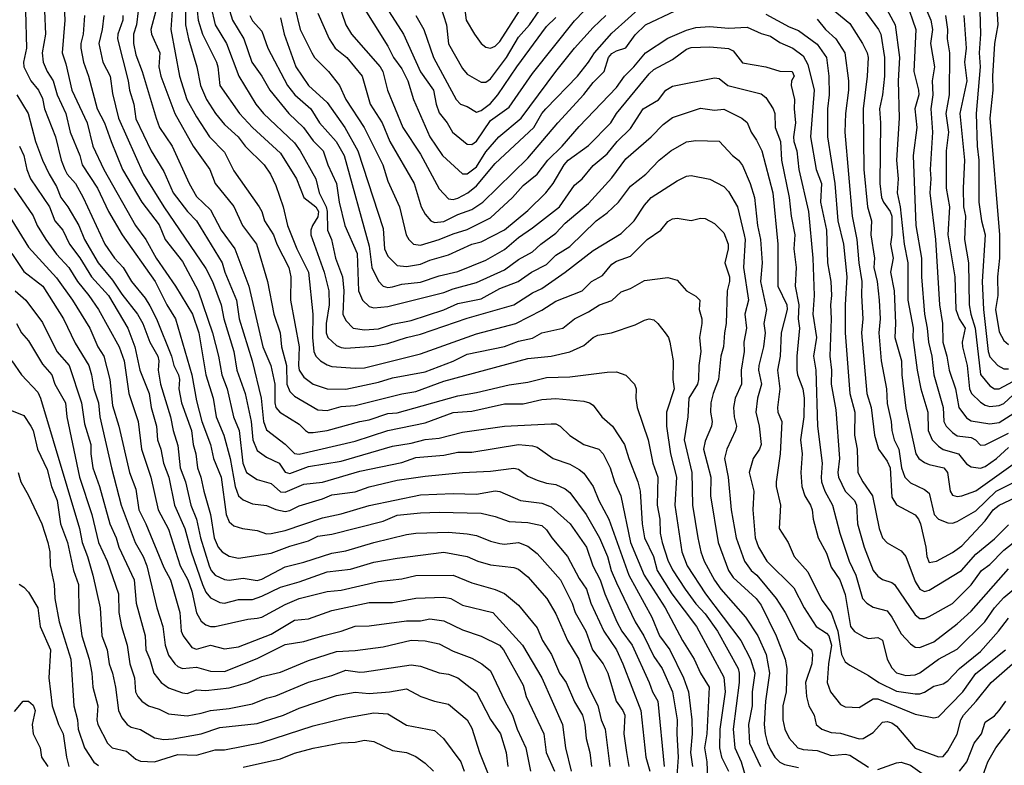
# Model space of a CAD drawing. Header units: metres. Extents: x -46681 to -43747, y -240911 to -237677.
# Tile 994 of 1056: x -44467 to -44361, y -238278 to -238198. Entities that reach past the tile are written whole.
import ezdxf

# ---------------------------------------------------------------- set-up
doc = ezdxf.new("R2010")
doc.units = ezdxf.units.M
doc.layers.add('CONTOUR_INDEX', color=1, linetype='Continuous')
doc.layers.add('CONTOUR_INTER', color=3, linetype='Continuous')

msp = doc.modelspace()

# ---------------------------------------------------------------- linework, layer by layer
at = {"layer": 'CONTOUR_INDEX'}
for points, elevation in [([(-44432.95, -238194.52), (-44431.59, -238198.52), (-44430.98, -238199.52), (-44427.9, -238203.02), (-44427.64, -238203.52), (-44427.12, -238205.52), (-44425.49, -238209.52), (-44423.6, -238212.39), (-44421.6, -238216.11), (-44420.6, -238217.18), (-44420.1, -238217.24), (-44419.6, -238217.11), (-44418.51, -238216.52), (-44417.6, -238215.79), (-44415.6, -238213.39), (-44411.45, -238209.52), (-44410.59, -238208.02), (-44410.18, -238207.52), (-44406.78, -238204.02), (-44405.6, -238202.54), (-44404.96, -238201.52), (-44403.1, -238199.43), (-44399.6, -238196.27)], 90), ([(-44419.02, -238195.52), (-44418.7, -238198.02), (-44417.82, -238199.52), (-44417.1, -238200.52), (-44416.6, -238200.94), (-44416.1, -238201.04), (-44415.6, -238200.82), (-44415.1, -238200.31), (-44412.68, -238196.52)], 85), ([(-44461.76, -238196.52), (-44461.69, -238198.02), (-44461.99, -238201.52), (-44461.6, -238202.71), (-44460.96, -238205.52), (-44459.32, -238209.02), (-44458.69, -238211.52), (-44457.51, -238214.02), (-44454.14, -238220.02), (-44453.03, -238221.52), (-44451.91, -238223.52), (-44449.85, -238226.52), (-44448.04, -238229.52), (-44447.34, -238231.52), (-44446.58, -238236.02), (-44445.8, -238238.52), (-44445.48, -238240.52), (-44444.68, -238242.52), (-44444, -238245.02), (-44443.47, -238248.02), (-44443.1, -238249.02), (-44442.6, -238249.44), (-44441.6, -238249.85), (-44440.1, -238250.03), (-44439.1, -238250.48), (-44438.1, -238250.68), (-44437.6, -238250.59), (-44436.6, -238250.07), (-44434.1, -238249.34), (-44433.1, -238248.89), (-44430.6, -238248.56), (-44429.1, -238248.03), (-44426.1, -238247.32), (-44423.1, -238246.89), (-44419.1, -238246.49), (-44416.1, -238246.37), (-44413.6, -238246.05), (-44413.1, -238246.16), (-44412.1, -238246.88), (-44411.1, -238247.32), (-44410.1, -238247.63), (-44409.1, -238247.78), (-44408.1, -238248.24), (-44407.6, -238248.65), (-44405.86, -238251.02), (-44404.41, -238253.52), (-44403.56, -238255.52), (-44403.16, -238257.02), (-44402.6, -238258.34), (-44400.6, -238262.51), (-44399.68, -238264.02), (-44398.6, -238266.21), (-44397.7, -238267.52), (-44396.6, -238270.02), (-44396.1, -238273.02), (-44396.14, -238274.52), (-44395.98, -238277.02), (-44396.21, -238280.02)], 105), ([(-44444.22, -238196.52), (-44443.74, -238198.02), (-44442.52, -238200.02), (-44441.66, -238202.52), (-44440.58, -238204.02), (-44439.74, -238205.52), (-44437.72, -238208.02), (-44436.13, -238209.52), (-44435.1, -238210.97), (-44434.04, -238212.02), (-44433.52, -238213.52), (-44432.6, -238215.52), (-44432.32, -238217.52), (-44431.72, -238220.02), (-44430.37, -238223.02), (-44430.24, -238227.02), (-44429.8, -238228.02), (-44429.1, -238228.73), (-44428.6, -238228.86), (-44427.1, -238228.73), (-44421.1, -238227.22), (-44420.1, -238226.81), (-44417.6, -238226.13), (-44414.6, -238224.77), (-44413.1, -238223.68), (-44411.6, -238222.86), (-44410.7, -238222.02), (-44409.1, -238220.84), (-44408.1, -238219.79), (-44405.6, -238217.67), (-44403.1, -238214.94), (-44401.6, -238212.89), (-44398.87, -238210.52), (-44397.6, -238209.21), (-44396.6, -238208.47), (-44393.6, -238207.45), (-44392.1, -238207.69), (-44391.1, -238207.58), (-44389.16, -238208.52), (-44388.6, -238209.01), (-44388.18, -238210.02), (-44387.6, -238210.89), (-44387.04, -238212.02), (-44385.85, -238216.52), (-44385.29, -238222.02), (-44385.32, -238226.52), (-44384.36, -238228.52), (-44384.32, -238229.02), (-44384.96, -238231.52), (-44385.05, -238234.02), (-44385.35, -238235.52), (-44385.11, -238237.52), (-44385.36, -238239.52), (-44385.29, -238240.02), (-44384.88, -238241.02), (-44385.05, -238244.52), (-44385.49, -238247.52), (-44385.49, -238248.02), (-44385.01, -238250.02), (-44385.16, -238252.52), (-44384.2, -238254.02), (-44383.54, -238255.52), (-44382.1, -238257.14), (-44380.6, -238260.2), (-44379.6, -238261.52), (-44378.88, -238263.52), (-44378.5, -238266.02), (-44378.1, -238266.79), (-44377.6, -238267.15), (-44375.6, -238268.25), (-44374.5, -238269.02), (-44372.6, -238269.94), (-44370.6, -238270.21), (-44370.1, -238270.21), (-44369.6, -238270.03), (-44368.6, -238269.4), (-44367.6, -238269.14), (-44367.1, -238268.83), (-44365.86, -238267.52), (-44363.6, -238265.67), (-44361.68, -238263.52), (-44360.6, -238262.1)], 95), ([(-44369.55, -238196.52), (-44368.9, -238198.02), (-44368.75, -238199.02), (-44368.96, -238200.52), (-44368.53, -238203.02), (-44368.78, -238204.52), (-44368.7, -238206.02), (-44368.92, -238207.52), (-44368.72, -238210.02), (-44368.99, -238214.02), (-44368.92, -238215.02), (-44369.02, -238216.52), (-44368.41, -238221.52), (-44367.98, -238228.52), (-44367.65, -238230.52), (-44367.62, -238232.52), (-44367.19, -238234.02), (-44366.96, -238235.52), (-44366.26, -238237.52), (-44365.92, -238239.52), (-44365.1, -238240.66), (-44364.6, -238240.97), (-44362.6, -238241.29), (-44361.6, -238241.16), (-44356.1, -238237.65)], 85), ([(-44451.97, -238197.02), (-44452.5, -238199.02), (-44452.41, -238199.52), (-44451.54, -238201.52), (-44451.63, -238203.02), (-44451.41, -238204.02), (-44449.93, -238208.02), (-44447.97, -238211.52), (-44446.15, -238214.02), (-44445.58, -238215.52), (-44443.6, -238218.01), (-44442.65, -238220.02), (-44441.17, -238222.02), (-44439.98, -238226.02), (-44439.31, -238229.52), (-44438.62, -238231.52), (-44438.49, -238233.02), (-44437.97, -238235.02), (-44437.91, -238237.02), (-44437.6, -238237.84), (-44437.1, -238238.32), (-44434.6, -238239.79), (-44433.6, -238239.87), (-44432.1, -238239.42), (-44430.6, -238239.34), (-44425.6, -238238.06), (-44424.1, -238237.81), (-44421.1, -238236.71), (-44412.1, -238234.28), (-44409.6, -238234.03), (-44407.6, -238233.58), (-44406.1, -238232.89), (-44405.1, -238232.04), (-44404.6, -238231.78), (-44403.14, -238231.52), (-44400.6, -238230.68), (-44399.6, -238230.17), (-44399.1, -238230.04), (-44398.6, -238230.15), (-44398.17, -238230.52), (-44397.38, -238231.52), (-44397.03, -238232.02), (-44396.87, -238232.52), (-44396.53, -238234.52), (-44396.55, -238236.52), (-44396.43, -238237.52), (-44397.24, -238240.02), (-44397.23, -238241.52), (-44396.82, -238244.52), (-44396.17, -238247.02), (-44396.34, -238250.02), (-44395.59, -238255.02), (-44395.02, -238256.52), (-44393.06, -238259.52), (-44389.27, -238264.52), (-44388.22, -238266.52), (-44387.77, -238268.02), (-44388.05, -238270.02), (-44388.06, -238271.52), (-44388.44, -238273.52), (-44388.33, -238275.52), (-44387.15, -238278.02)], 100), ([(-44381.1, -238197.93), (-44380.21, -238199.02), (-44379.1, -238200.02), (-44378.12, -238201.52), (-44377.74, -238204.52), (-44377.72, -238205.52), (-44378.05, -238208.02), (-44378.13, -238210.02), (-44377.35, -238219.02), (-44376.85, -238221.52), (-44376.62, -238224.02), (-44376.29, -238226.02), (-44376.34, -238227.52), (-44376.2, -238230.02), (-44376.35, -238231.52), (-44375.78, -238238.02), (-44375.3, -238239.52), (-44374.95, -238242.52), (-44374.52, -238244.02), (-44373.6, -238245.3), (-44373.28, -238246.02), (-44373.1, -238249.13), (-44372.6, -238249.96), (-44370.6, -238251.05), (-44370.22, -238251.52), (-44370.01, -238252.02), (-44369.45, -238254.52), (-44369.36, -238255.52), (-44369.1, -238256.14), (-44368.29, -238256.02), (-44366.6, -238255.09), (-44365.6, -238254.35), (-44363.1, -238251.67), (-44362.22, -238250.52), (-44361.6, -238250), (-44357.1, -238247.91)], 90), ([(-44467.13, -238216.02), (-44465.1, -238218.99), (-44464.68, -238220.02), (-44463.74, -238221.52), (-44462.6, -238223.09), (-44461.29, -238224.52), (-44460.36, -238226.02), (-44459.12, -238227.52), (-44458.1, -238229.03), (-44455.88, -238233.02), (-44455.34, -238234.52), (-44454.86, -238238.02), (-44453.83, -238241.02), (-44453.49, -238244.02), (-44452.5, -238247.02), (-44451.69, -238250.52), (-44450.6, -238252.57), (-44449.33, -238256.52), (-44448.52, -238258.02), (-44448.1, -238259.22), (-44447.6, -238261.53), (-44447.1, -238262.42), (-44446.6, -238262.81), (-44446.1, -238263.01), (-44445.6, -238263.01), (-44442.1, -238262.23), (-44441.1, -238262.13), (-44440.6, -238262), (-44438.1, -238260.64), (-44436.6, -238259.99), (-44433.6, -238259.26), (-44432.1, -238259.1), (-44428.1, -238258.19), (-44425.6, -238257.91), (-44424.1, -238257.54), (-44420.1, -238257.51), (-44418.1, -238258.34), (-44415.6, -238259.04), (-44414.6, -238259.48), (-44413.1, -238260.73), (-44411.1, -238263.15), (-44410.51, -238264.52), (-44409.57, -238266.02), (-44408.69, -238268.02), (-44407.99, -238269.02), (-44407.1, -238271.08), (-44406.24, -238272.52), (-44405.98, -238273.52), (-44405.83, -238275.02), (-44405.45, -238276.52), (-44405.27, -238278.02)], 110), ([(-44467.37, -238234.52), (-44466.35, -238236.02), (-44464.6, -238237.9), (-44464.31, -238238.52), (-44460.12, -238252.52), (-44459.84, -238254.02), (-44459.27, -238255.52), (-44458.72, -238257.52), (-44457.93, -238261.02), (-44457.73, -238264.02), (-44457.18, -238265.52), (-44456.94, -238267.02), (-44456.61, -238268.02), (-44456.28, -238269.52), (-44455.97, -238272.02), (-44455.6, -238272.78), (-44455.02, -238273.52), (-44454.6, -238273.8), (-44453.6, -238274.05), (-44452.1, -238274.92), (-44451.1, -238275.12), (-44450.1, -238275.05), (-44447.1, -238274.52), (-44445.1, -238273.83), (-44441.1, -238273.39), (-44438.28, -238272.52), (-44436.6, -238271.74), (-44432.6, -238270.41), (-44430.6, -238270.05), (-44429.1, -238270.2), (-44426.9, -238270.02), (-44425.1, -238269.68), (-44423.55, -238270.52), (-44422.1, -238271.01), (-44420.6, -238271.32), (-44418.6, -238273.02), (-44418.1, -238273.9), (-44417.29, -238276.52), (-44416.29, -238279.02)], 115)]:
    msp.add_lwpolyline(points, dxfattribs=dict(at, elevation=elevation))
at = {"layer": 'CONTOUR_INTER'}
for points, elevation in [([(-44448.73, -238192.52), (-44448.76, -238198.52), (-44448.45, -238200.02), (-44447.56, -238203.02), (-44447.18, -238205.02), (-44446.51, -238206.52), (-44445.57, -238208.02), (-44444.6, -238209.2), (-44443.12, -238210.52), (-44442.38, -238211.52), (-44440.36, -238213.52), (-44439.65, -238214.52), (-44439.1, -238215.75), (-44438.31, -238218.02), (-44437.86, -238220.02), (-44436.85, -238222.52), (-44435.6, -238225.02), (-44435.14, -238229.52), (-44435.15, -238232.02), (-44435.02, -238233.52), (-44434.82, -238234.02), (-44434.31, -238234.52), (-44433.6, -238234.97), (-44433.1, -238235.14), (-44430.6, -238235.33), (-44429.6, -238235.27), (-44423.6, -238233.78), (-44417.6, -238231.65), (-44413.38, -238230.52), (-44410.6, -238229.1), (-44409.1, -238228.13), (-44406.28, -238227.02), (-44405.29, -238226.02), (-44404.1, -238225.4), (-44403.1, -238224.18), (-44402.6, -238223.85), (-44401.1, -238223.31), (-44399.3, -238221.52), (-44397.85, -238220.52), (-44397.1, -238219.62), (-44396.6, -238219.32), (-44396.1, -238219.25), (-44394.6, -238219.51), (-44393.6, -238219.25), (-44393.1, -238219.3), (-44392.1, -238219.82), (-44391.1, -238220.81), (-44390.63, -238222.02), (-44390.63, -238222.52), (-44390.98, -238224.02), (-44390.48, -238225.52), (-44390.48, -238226.02), (-44390.72, -238227.02), (-44390.83, -238230.52), (-44391.04, -238231.52), (-44391.14, -238233.02), (-44391.41, -238234.02), (-44391.67, -238236.52), (-44392.24, -238238.02), (-44392.48, -238239.02), (-44392.54, -238240.02), (-44392.34, -238241.02), (-44392.4, -238241.52), (-44393.1, -238243.14), (-44393.29, -238244.02), (-44392.47, -238247.02), (-44392.51, -238249.02), (-44391.7, -238254.02), (-44390.59, -238257.02), (-44390.1, -238257.76), (-44387.64, -238260.02), (-44387.1, -238260.71), (-44385.48, -238264.02), (-44384.53, -238266.52), (-44384.35, -238267.52), (-44384.42, -238270.02), (-44384.77, -238271.52), (-44384.77, -238273.02), (-44384.54, -238274.02), (-44384.1, -238274.96), (-44383.16, -238276.02), (-44382.6, -238276.19), (-44381.1, -238276.29), (-44379.6, -238276.83), (-44378.1, -238276.69), (-44377.6, -238276.81), (-44375.6, -238278.08)], 98), ([(-44361.92, -238195.52), (-44361.72, -238198.52), (-44362.1, -238200.52), (-44362.29, -238204.02), (-44362.26, -238205.52), (-44362.6, -238208.52), (-44361.57, -238221.02), (-44361.54, -238223.52), (-44361.78, -238225.52), (-44361.75, -238227.52), (-44361.97, -238229.02), (-44361.6, -238231.42), (-44361.1, -238232.36), (-44360.6, -238232.8)], 81), ([(-44446.05, -238196.52), (-44445.6, -238198.52), (-44444.39, -238200.52), (-44443.06, -238204.02), (-44441.23, -238207.02), (-44440.41, -238208.02), (-44437.1, -238211.18), (-44436.49, -238212.02), (-44434.81, -238215.02), (-44434.45, -238216.52), (-44433.72, -238218.02), (-44433.61, -238218.52), (-44433.57, -238220.52), (-44433.14, -238221.52), (-44432.7, -238223.52), (-44431.94, -238225.52), (-44431.8, -238227.02), (-44431.93, -238229.52), (-44431.6, -238230.23), (-44430.81, -238231.02), (-44429.6, -238231.22), (-44428.1, -238231.09), (-44426.6, -238230.62), (-44424.6, -238230.22), (-44421.1, -238229.06), (-44419.6, -238228.41), (-44417.1, -238227.89), (-44415.1, -238226.8), (-44413.13, -238226.02), (-44411.7, -238225.02), (-44410.1, -238224.2), (-44409.1, -238223.23), (-44407.6, -238222.28), (-44404.79, -238219.52), (-44403.6, -238218.66), (-44402.38, -238217.52), (-44401.1, -238215.83), (-44399.45, -238214.52), (-44398.01, -238213.02), (-44396.77, -238212.02), (-44395.1, -238211.08), (-44394.1, -238210.93), (-44391.6, -238211.01), (-44390.17, -238212.52), (-44389.52, -238213.02), (-44389.1, -238213.59), (-44388.29, -238215.52), (-44387.82, -238217.02), (-44387.49, -238220.02), (-44387.15, -238221.52), (-44387, -238224.02), (-44387.17, -238226.02), (-44386.51, -238229.02), (-44386.81, -238230.52), (-44386.65, -238231.52), (-44386.83, -238233.02), (-44387.36, -238235.02), (-44387.37, -238235.52), (-44387.07, -238237.02), (-44387.5, -238238.52), (-44387.68, -238240.02), (-44387.32, -238241.52), (-44387.08, -238243.52), (-44387.26, -238244.02), (-44387.94, -238245.02), (-44388.37, -238246.52), (-44387.87, -238248.52), (-44387.99, -238250.52), (-44387.74, -238253.52), (-44387.37, -238254.52), (-44386.5, -238256.02), (-44383.6, -238258.87), (-44382.47, -238261.02), (-44381.19, -238263.02), (-44380.1, -238263.72), (-44379.86, -238264.02), (-44379.54, -238265.02), (-44379.88, -238267.02), (-44380.01, -238269.02), (-44379.65, -238270.02), (-44378.6, -238271.35), (-44378.1, -238271.62), (-44376.6, -238271.67), (-44375.1, -238270.75), (-44374.6, -238270.74), (-44370.6, -238272.41), (-44368.6, -238272.8), (-44368.1, -238272.7), (-44365.48, -238270.02), (-44364.1, -238268.05), (-44360.9, -238265.52)], 96), ([(-44437.1, -238196.52), (-44436.49, -238199.02), (-44435.25, -238201.52), (-44434.95, -238202.02), (-44433.45, -238203.52), (-44432.29, -238205.02), (-44431.59, -238206.52), (-44429.64, -238209.52), (-44427.62, -238213.52), (-44427.1, -238215.29), (-44425.84, -238218.02), (-44425.12, -238221.02), (-44424.83, -238221.52), (-44424.33, -238222.02), (-44423.6, -238222.14), (-44421.6, -238221.54), (-44420.1, -238220.91), (-44418.6, -238220.48), (-44416.1, -238219.21), (-44413.73, -238217.02), (-44412.6, -238215.76), (-44411.1, -238214.53), (-44409.96, -238213.02), (-44408.42, -238211.52), (-44406.6, -238209.43), (-44402.6, -238205.25), (-44401.74, -238204.02), (-44400.73, -238203.02), (-44399.48, -238201.52), (-44397.1, -238199.95), (-44395.1, -238199.1), (-44394.1, -238198.81), (-44392.6, -238198.72), (-44390.6, -238198.89), (-44388.6, -238198.78), (-44387.1, -238199.45), (-44386.1, -238199.75), (-44385.1, -238200.41), (-44383.69, -238201.02), (-44382.6, -238201.86), (-44382.1, -238202.79), (-44381.42, -238205.52), (-44381.79, -238210.52), (-44381.2, -238214.02), (-44380.63, -238215.52), (-44380.72, -238217.52), (-44380.11, -238220.52), (-44379.97, -238224.02), (-44379.62, -238226.02), (-44379.55, -238227.52), (-44379.68, -238228.52), (-44379.6, -238230.02), (-44379.74, -238234.02), (-44379.56, -238235.52), (-44379.59, -238237.02), (-44379.1, -238239.78), (-44378.69, -238245.02), (-44378.87, -238246.52), (-44378.8, -238247.02), (-44378.1, -238248.51), (-44377.11, -238249.52), (-44376.87, -238250.02), (-44376.76, -238252.02), (-44376.04, -238254.52), (-44375.1, -238257.01), (-44374.6, -238257.6), (-44374.1, -238257.96), (-44373.1, -238258.28), (-44372.79, -238258.52), (-44370.6, -238261.75), (-44370.1, -238262.15), (-44369.6, -238262.15), (-44369.1, -238261.95), (-44366.6, -238260.54), (-44364.6, -238258.55), (-44363.5, -238257.02), (-44362.6, -238256.35), (-44361.1, -238254.83), (-44359.1, -238253.25)], 92), ([(-44430.1, -238196.02), (-44427.1, -238200.82), (-44426.5, -238202.02), (-44425.6, -238203.23), (-44424.95, -238204.52), (-44424.35, -238206.52), (-44422.6, -238210.53), (-44421.23, -238212.52), (-44419.1, -238214.48), (-44418.6, -238214.48), (-44417.6, -238213.75), (-44416.6, -238212.14), (-44415.21, -238210.52), (-44412.81, -238208.52), (-44409.11, -238203.52), (-44407.1, -238201.02), (-44405.1, -238198.8), (-44403.74, -238197.52)], 89), ([(-44427.6, -238196.13), (-44425.4, -238199.52), (-44423.6, -238203.56), (-44422.22, -238205.52), (-44421.92, -238207.02), (-44421.6, -238207.95), (-44420.74, -238209.02), (-44420.15, -238210.02), (-44418.6, -238211.31), (-44418.1, -238211.35), (-44417.6, -238210.98), (-44416.1, -238208.78), (-44414.1, -238207.34), (-44411.6, -238203.76), (-44407.1, -238198.1), (-44405.1, -238196.03)], 88), ([(-44421.44, -238196.52), (-44420.81, -238198.52), (-44420.6, -238200.56), (-44419.1, -238203.22), (-44418.6, -238203.83), (-44417.1, -238204.67), (-44416.6, -238204.66), (-44416.1, -238204.3), (-44414.39, -238202.02), (-44413.1, -238199.86), (-44411.91, -238198.52), (-44410.89, -238197.02)], 86), ([(-44380.6, -238195.91), (-44377.6, -238198.38), (-44376.24, -238200.52), (-44375.75, -238201.52), (-44375.64, -238202.02), (-44375.73, -238204.02), (-44376.17, -238207.52), (-44376.1, -238214.02), (-44375.69, -238218.02), (-44375.28, -238219.52), (-44375.36, -238221.02), (-44374.95, -238223.52), (-44375.02, -238224.52), (-44374.68, -238226.02), (-44374.44, -238228.02), (-44374.34, -238230.02), (-44374.5, -238231.52), (-44374.22, -238234.52), (-44373.67, -238237.52), (-44373.6, -238239.1), (-44373.17, -238241.02), (-44373.11, -238242.02), (-44372.83, -238243.02), (-44372.34, -238244.02), (-44372.06, -238246.02), (-44371.71, -238247.02), (-44371.1, -238247.61), (-44369.6, -238248.32), (-44369.1, -238248.71), (-44368.56, -238251.02), (-44368.1, -238251.52), (-44367.1, -238251.9), (-44366.6, -238251.93), (-44366.1, -238251.75), (-44364.1, -238250.62), (-44361.9, -238248.52), (-44359.91, -238247.52)], 89), ([(-44374.08, -238196.02), (-44372.74, -238198.52), (-44372.27, -238202.02), (-44372.41, -238204.52), (-44372.31, -238208.52), (-44372.59, -238213.02), (-44372.43, -238215.02), (-44372.53, -238216.52), (-44372.2, -238218.02), (-44371.78, -238222.02), (-44371.37, -238224.02), (-44371.38, -238228.02), (-44370.8, -238231.02), (-44370.84, -238232.02), (-44370.37, -238235.52), (-44369.97, -238237.52), (-44369.23, -238240.02), (-44369.19, -238242.02), (-44368.77, -238243.02), (-44368.1, -238243.68), (-44367.6, -238244.03), (-44365.94, -238244.52), (-44365.1, -238245.58), (-44364.6, -238245.91), (-44363.6, -238246.03), (-44363.1, -238245.86), (-44361.88, -238245.02), (-44360.6, -238243.84)], 87), ([(-44371.56, -238196.02), (-44370.52, -238199.02), (-44370.74, -238203.52), (-44370.23, -238205.52), (-44370.21, -238206.02), (-44370.64, -238207.52), (-44370.43, -238209.52), (-44370.79, -238212.52), (-44370.52, -238220.02), (-44369.9, -238223.52), (-44369.92, -238225.52), (-44369.58, -238229.52), (-44369.29, -238231.02), (-44369.16, -238232.52), (-44368.8, -238234.02), (-44368.58, -238236.02), (-44367.6, -238239.52), (-44367.51, -238241.02), (-44367.27, -238241.52), (-44366.6, -238242.21), (-44366.1, -238242.56), (-44364.6, -238242.75), (-44364.12, -238243.02), (-44363.6, -238243.59), (-44363.1, -238243.54), (-44360.6, -238242.28)], 86), ([(-44465.93, -238197.02), (-44465.82, -238201.02), (-44466.14, -238202.52), (-44466.1, -238203.02), (-44465.35, -238204.52), (-44464.52, -238205.52), (-44464.1, -238206.43), (-44463.87, -238207.52), (-44462.71, -238210.52), (-44462.1, -238213.02), (-44461.72, -238214.02), (-44461.44, -238214.52), (-44460.56, -238215.52), (-44459.75, -238217.02), (-44457.41, -238222.02), (-44456.37, -238223.52), (-44455.45, -238224.52), (-44454.56, -238226.02), (-44453.1, -238227.83), (-44452.6, -238228.65), (-44451.87, -238230.02), (-44450.26, -238234.02), (-44450.01, -238235.02), (-44449.51, -238236.02), (-44449.43, -238236.52), (-44449.49, -238237.52), (-44449.19, -238239.02), (-44448.14, -238242.02), (-44447.94, -238243.52), (-44447.66, -238244.52), (-44447.5, -238246.02), (-44447.13, -238247.02), (-44446.82, -238248.52), (-44446.09, -238251.02), (-44445.7, -238253.52), (-44445.27, -238254.52), (-44444.86, -238255.02), (-44444.1, -238255.48), (-44443.1, -238255.7), (-44439.6, -238255.16), (-44437.6, -238254.38), (-44435.6, -238253.82), (-44434.6, -238253.34), (-44433.1, -238253.1), (-44427.6, -238251.71), (-44426.1, -238251.07), (-44423.6, -238250.84), (-44421.6, -238250.74), (-44417.1, -238250.87), (-44415.6, -238251.21), (-44414.1, -238251.76), (-44412.1, -238251.85), (-44410.6, -238252.19), (-44410.1, -238252.65), (-44409.52, -238253.52), (-44407.85, -238255.52), (-44406.6, -238257.85), (-44405.8, -238259.02), (-44405.33, -238260.52), (-44403.95, -238263.52), (-44402.61, -238265.52), (-44401.91, -238267.02), (-44400, -238272.02), (-44399.44, -238277.02), (-44399.02, -238278.52)], 107), ([(-44463.88, -238197.02), (-44463.77, -238199.52), (-44464.12, -238201.52), (-44464.04, -238202.52), (-44463.61, -238203.52), (-44462.97, -238204.52), (-44462.54, -238206.02), (-44461.59, -238208.02), (-44461.14, -238210.02), (-44460.11, -238212.52), (-44459.84, -238213.52), (-44458.2, -238216.02), (-44457.04, -238218.52), (-44455.56, -238221.02), (-44452.03, -238226.02), (-44450.79, -238228.52), (-44449.84, -238230.02), (-44448.1, -238236.02), (-44447.6, -238238.81), (-44447.03, -238241.02), (-44446.09, -238243.52), (-44445.79, -238245.02), (-44444.97, -238247.02), (-44444.42, -238251.02), (-44444.1, -238251.8), (-44443.86, -238252.02), (-44443.6, -238252.23), (-44442.66, -238252.52), (-44441.1, -238252.72), (-44440.1, -238253.08), (-44439.6, -238253.05), (-44438.1, -238252.72), (-44434.1, -238251.37), (-44432.1, -238250.92), (-44429.1, -238250.03), (-44423.6, -238248.89), (-44420.1, -238248.76), (-44417.6, -238248.81), (-44415.6, -238248.47), (-44415.1, -238248.53), (-44412.87, -238249.52), (-44410.6, -238249.79), (-44409.6, -238250.19), (-44407.56, -238252.02), (-44405.82, -238254.52), (-44405.13, -238256.52), (-44404.36, -238258.02), (-44403.84, -238259.52), (-44402.55, -238262.52), (-44402.01, -238263.52), (-44400.93, -238265.02), (-44399.08, -238269.02), (-44398.73, -238270.02), (-44398.15, -238271.02), (-44397.49, -238278.02)], 106), ([(-44459.59, -238197.52), (-44459.73, -238199.52), (-44459.99, -238200.52), (-44459.99, -238201.02), (-44459.72, -238202.52), (-44459.18, -238204.02), (-44458.25, -238207.52), (-44457.44, -238209.02), (-44456.75, -238211.02), (-44455.51, -238214.02), (-44453.47, -238217.52), (-44451.6, -238219.98), (-44450.96, -238221.52), (-44449.1, -238223.89), (-44447.4, -238227.02), (-44445.88, -238231.52), (-44445.23, -238234.02), (-44444.89, -238236.02), (-44444.32, -238237.52), (-44443.63, -238240.52), (-44443.01, -238242.02), (-44442.64, -238245.52), (-44442.23, -238246.52), (-44441.1, -238247.24), (-44439.6, -238247.68), (-44438.6, -238248.57), (-44438.1, -238248.6), (-44436.1, -238247.77), (-44434.1, -238247.53), (-44430.1, -238246.36), (-44425.6, -238245.42), (-44424.1, -238244.9), (-44421.1, -238244.65), (-44419.6, -238244.33), (-44418.1, -238244.33), (-44413.1, -238243.49), (-44411.6, -238243.63), (-44411.1, -238243.8), (-44409.39, -238245.02), (-44407.6, -238245.62), (-44406.6, -238246.17), (-44406.1, -238246.58), (-44405.11, -238248.02), (-44404.5, -238249.52), (-44403.41, -238251.52), (-44401.26, -238257.52), (-44398.8, -238262.02), (-44397.97, -238264.02), (-44396.89, -238265.52), (-44395.42, -238268.52), (-44394.88, -238270.02), (-44394.51, -238273.02), (-44394.5, -238274.52), (-44394.68, -238276.52), (-44394.46, -238278.02)], 104), ([(-44457.52, -238197.52), (-44457.7, -238199.02), (-44458.06, -238200.52), (-44457.64, -238202.52), (-44456.83, -238204.02), (-44456.6, -238205.9), (-44455.94, -238208.52), (-44453.26, -238214.52), (-44451.08, -238218.02), (-44446.6, -238224.64), (-44445.89, -238226.02), (-44444.97, -238228.52), (-44444.66, -238230.02), (-44443.58, -238233.52), (-44443.26, -238235.52), (-44442.38, -238238.02), (-44441.75, -238241.02), (-44441.56, -238243.02), (-44441.1, -238244.16), (-44440.1, -238244.87), (-44438.75, -238245.52), (-44438.1, -238246.46), (-44437.6, -238246.61), (-44435.6, -238245.85), (-44432.1, -238245.3), (-44426.6, -238243.67), (-44424.6, -238243.36), (-44423.1, -238242.95), (-44421.6, -238242.84), (-44419.1, -238242.19), (-44414.6, -238241.52), (-44409.6, -238241.27), (-44409.1, -238241.3), (-44408.62, -238241.52), (-44407.6, -238242.53), (-44406.1, -238243.5), (-44404.47, -238244.02), (-44404.01, -238244.52), (-44403.26, -238246.02), (-44402.81, -238247.52), (-44402.12, -238249.02), (-44401.1, -238254.02), (-44399.62, -238257.52), (-44397.38, -238261.02), (-44395.51, -238264.52), (-44394.27, -238266.52), (-44393.59, -238268.02), (-44392.66, -238269.52), (-44392.92, -238274.52), (-44393.15, -238276.02), (-44392.9, -238277.52), (-44392.77, -238281.02)], 103), ([(-44455.48, -238197.52), (-44455.5, -238198.02), (-44456.03, -238199.52), (-44456.07, -238200.02), (-44454.93, -238204.52), (-44454.78, -238205.52), (-44454.3, -238207.02), (-44454.1, -238208.6), (-44452.44, -238212.02), (-44451.1, -238214.25), (-44450.1, -238216.55), (-44448.55, -238218.52), (-44447.59, -238219.52), (-44444.84, -238224.02), (-44444.57, -238225.02), (-44443.31, -238228.02), (-44443.03, -238230.02), (-44441.64, -238234.52), (-44440.65, -238238.52), (-44440.42, -238241.02), (-44440.1, -238241.93), (-44438.1, -238243.46), (-44437.1, -238244.48), (-44436.6, -238244.54), (-44430.6, -238243.13), (-44427.1, -238241.99), (-44423.1, -238241.18), (-44420.1, -238240.09), (-44418.1, -238239.93), (-44414.6, -238239.15), (-44412.6, -238239.15), (-44410.6, -238238.68), (-44409.1, -238238.59), (-44406.1, -238238.85), (-44405.49, -238239.02), (-44405.1, -238239.3), (-44404.17, -238240.52), (-44403.02, -238241.52), (-44401.73, -238243.52), (-44401.28, -238245.02), (-44400.3, -238247.52), (-44400.05, -238248.52), (-44399.86, -238252.02), (-44399.6, -238253.51), (-44398.64, -238255.52), (-44398.22, -238257.02), (-44396.66, -238259.52), (-44394.02, -238263.02), (-44391.1, -238268.44), (-44390.95, -238270.02), (-44391.51, -238274.02), (-44391.55, -238276.02), (-44391.36, -238277.02), (-44390.58, -238278.52)], 102), ([(-44453.85, -238197.02), (-44454.04, -238198.52), (-44454.36, -238199.52), (-44454.33, -238200.52), (-44454.1, -238201.74), (-44453.4, -238203.52), (-44451.93, -238208.52), (-44451.56, -238209.52), (-44450.2, -238211.52), (-44448.39, -238215.52), (-44447.6, -238216.92), (-44446.1, -238218.34), (-44444.94, -238220.52), (-44443.48, -238222.52), (-44441.99, -238226.52), (-44440.48, -238233.02), (-44439.62, -238235.02), (-44439.21, -238237.02), (-44439.21, -238239.02), (-44439.09, -238239.52), (-44438.68, -238240.02), (-44436.6, -238241.31), (-44435.91, -238242.02), (-44435.6, -238242.2), (-44435.1, -238242.21), (-44433.6, -238242), (-44430.1, -238241.03), (-44429.1, -238240.87), (-44427.1, -238240.17), (-44426.1, -238240.11), (-44419.6, -238238.27), (-44417.6, -238237.94), (-44414.1, -238237.1), (-44412.1, -238236.84), (-44410.1, -238236.34), (-44407.6, -238236.26), (-44403.6, -238235.74), (-44402.6, -238235.72), (-44401.6, -238236.07), (-44400.68, -238237.02), (-44400.49, -238237.52), (-44400.52, -238238.52), (-44400.38, -238239.52), (-44399.19, -238243.02), (-44398.71, -238245.52), (-44398.17, -238247.02), (-44398.25, -238250.02), (-44397.95, -238251.52), (-44397.93, -238253.02), (-44397.69, -238254.02), (-44397.1, -238255.89), (-44396.6, -238256.92), (-44395.24, -238259.02), (-44394.1, -238260.57), (-44393.1, -238261.65), (-44391.79, -238263.52), (-44389.57, -238267.52), (-44389.44, -238268.02), (-44389.44, -238269.02), (-44390.08, -238274.02), (-44389.91, -238276.02), (-44389.24, -238277.52), (-44388.6, -238279.71)], 101), ([(-44450.21, -238197.02), (-44450.36, -238199.02), (-44449.4, -238204.02), (-44448.63, -238206.52), (-44447.6, -238208.39), (-44446.2, -238210.52), (-44444.6, -238212.18), (-44443.6, -238214.17), (-44440.88, -238218.02), (-44440.6, -238218.52), (-44440.32, -238219.52), (-44439.34, -238221.02), (-44438.99, -238222.02), (-44437.71, -238224.52), (-44437.48, -238225.52), (-44437.54, -238228.02), (-44436.6, -238233.02), (-44436.67, -238235.02), (-44436.6, -238235.53), (-44436.1, -238236.28), (-44435.1, -238237.02), (-44433.6, -238237.54), (-44431.6, -238237.59), (-44428.1, -238236.84), (-44426.6, -238236.35), (-44423.1, -238235.73), (-44420.1, -238234.59), (-44418.6, -238233.83), (-44414.6, -238233.01), (-44413.1, -238232.44), (-44411.6, -238232.09), (-44410.6, -238231.52), (-44408.36, -238231.02), (-44407.1, -238230.03), (-44405.6, -238229.29), (-44404.43, -238228.52), (-44403.1, -238228.06), (-44402.1, -238227.14), (-44401.1, -238226.8), (-44399.6, -238225.92), (-44397.1, -238225.62), (-44396.1, -238225.89), (-44395.09, -238227.02), (-44394.1, -238227.61), (-44393.68, -238228.02), (-44393.74, -238229.02), (-44393.44, -238230.02), (-44393.45, -238230.52), (-44393.69, -238232.02), (-44393.55, -238233.52), (-44393.78, -238235.02), (-44393.8, -238236.52), (-44393.92, -238237.02), (-44394.85, -238238.52), (-44394.95, -238240.52), (-44395.36, -238243.02), (-44394.52, -238246.52), (-44394.46, -238250.02), (-44393.89, -238253.52), (-44393.56, -238255.02), (-44393.2, -238256.02), (-44392.1, -238258.03), (-44391.42, -238259.02), (-44388.79, -238262.02), (-44387.46, -238264.02), (-44386.56, -238266.02), (-44386.2, -238268.02), (-44386.63, -238271.02), (-44386.76, -238273.52), (-44386.68, -238274.52), (-44386.43, -238275.52), (-44386.1, -238276.24), (-44385.64, -238277.02), (-44385.1, -238277.54), (-44384.6, -238277.8), (-44383.1, -238278.12)], 99), ([(-44447.51, -238197.02), (-44447.43, -238198.02), (-44446.96, -238199.52), (-44445.46, -238202.52), (-44445.3, -238203.02), (-44445.09, -238205.02), (-44442.98, -238208.02), (-44441.6, -238209.54), (-44438.6, -238212.29), (-44436.89, -238215.02), (-44436.11, -238217.02), (-44434.8, -238218.02), (-44434.54, -238218.52), (-44434.6, -238219.12), (-44435.16, -238220.02), (-44435.34, -238220.52), (-44435.35, -238221.02), (-44433.9, -238225.02), (-44433.41, -238227.02), (-44433.38, -238228.52), (-44433.7, -238230.52), (-44433.69, -238231.52), (-44433.52, -238232.02), (-44432.6, -238232.88), (-44432.1, -238233.12), (-44431.6, -238233.18), (-44428.6, -238232.95), (-44427.1, -238232.68), (-44425.1, -238232.02), (-44423.6, -238231.68), (-44418.6, -238229.95), (-44413.6, -238228.52), (-44411.6, -238227.24), (-44410.6, -238226.77), (-44408.1, -238225.04), (-44405.1, -238222.7), (-44402.1, -238220.9), (-44400.69, -238219.52), (-44399.6, -238217.86), (-44398.87, -238217.02), (-44396.1, -238215.23), (-44395.1, -238214.75), (-44394.6, -238214.68), (-44392.6, -238215.07), (-44391.1, -238215.85), (-44390.6, -238216.4), (-44389.64, -238218.02), (-44388.9, -238221.02), (-44388.82, -238221.52), (-44389, -238224.52), (-44388.45, -238228.02), (-44388.83, -238229.52), (-44388.68, -238231.02), (-44388.96, -238232.52), (-44388.91, -238233.52), (-44389.23, -238235.52), (-44389.19, -238237.02), (-44389.88, -238238.52), (-44390.06, -238239.52), (-44390, -238240.52), (-44389.73, -238241.52), (-44389.84, -238242.02), (-44390.76, -238244.02), (-44391.03, -238245.02), (-44390.62, -238247.02), (-44390.32, -238250.52), (-44389.76, -238253.52), (-44388.87, -238256.02), (-44388.16, -238257.02), (-44387.56, -238257.52), (-44385.48, -238260.02), (-44384.51, -238261.52), (-44383.1, -238264.33), (-44381.7, -238265.52), (-44381.58, -238266.02), (-44381.67, -238267.02), (-44382.34, -238269.02), (-44382.22, -238270.52), (-44381.98, -238271.52), (-44381.4, -238272.52), (-44381.19, -238273.52), (-44380.6, -238274), (-44379.6, -238274.36), (-44378.6, -238274.43), (-44376.6, -238275.06), (-44376.18, -238275.02), (-44375.1, -238274.38), (-44374.1, -238273.25), (-44373.6, -238273.19), (-44373.1, -238273.34), (-44372.6, -238273.7), (-44370.6, -238276.03), (-44368.1, -238276.98), (-44367.6, -238276.94), (-44367.1, -238276.33), (-44366.1, -238274.53), (-44365.69, -238273.02), (-44365.42, -238272.52), (-44364.04, -238271.02), (-44362.45, -238269.02), (-44359.6, -238266.51)], 97), ([(-44441.87, -238197.52), (-44441.6, -238198.09), (-44440.6, -238199.2), (-44439.97, -238201.02), (-44437.86, -238205.02), (-44437.07, -238206.02), (-44435.34, -238207.52), (-44434.42, -238209.02), (-44432.62, -238211.02), (-44431.78, -238212.52), (-44429.1, -238222.25), (-44428.82, -238224.52), (-44428.1, -238225.99), (-44427.6, -238226.55), (-44427.1, -238226.67), (-44426.6, -238226.62), (-44425.6, -238226.31), (-44423.6, -238226.11), (-44421.6, -238225.41), (-44419.6, -238224.96), (-44416.6, -238223.74), (-44414.6, -238222.6), (-44413.1, -238221.31), (-44411.6, -238220.28), (-44408.71, -238218.02), (-44407.1, -238215.72), (-44406.27, -238215.02), (-44405.1, -238213.59), (-44403.6, -238212.35), (-44402.51, -238211.02), (-44401.1, -238209.63), (-44399.72, -238207.52), (-44398.1, -238206.57), (-44397.3, -238205.52), (-44396.6, -238205.11), (-44392.1, -238204.2), (-44391.6, -238204.28), (-44390.68, -238205.02), (-44387.1, -238205.91), (-44386.6, -238206.32), (-44385.8, -238207.52), (-44385.64, -238208.02), (-44385.6, -238209.52), (-44385.03, -238211.02), (-44384.91, -238213.02), (-44384.1, -238217.02), (-44383.88, -238219.02), (-44383.47, -238221.02), (-44383.59, -238222.52), (-44383.35, -238224.52), (-44383.44, -238226.52), (-44383.05, -238228.52), (-44383.14, -238230.02), (-44382.99, -238231.02), (-44383.28, -238234.02), (-44383.28, -238235.52), (-44383.2, -238236.02), (-44382.62, -238237.52), (-44382.48, -238238.52), (-44382.53, -238240.52), (-44382.88, -238243.02), (-44382.7, -238244.52), (-44382.83, -238246.52), (-44382.73, -238248.02), (-44382.43, -238249.02), (-44381.81, -238250.02), (-44381.64, -238250.52), (-44381.53, -238251.52), (-44381, -238253.52), (-44380.1, -238255.16), (-44379.6, -238256.66), (-44378.68, -238258.02), (-44378.1, -238259.57), (-44377.53, -238263.02), (-44377.1, -238263.55), (-44376.1, -238264.11), (-44375.6, -238264.3), (-44374.6, -238264.2), (-44374.1, -238264.47), (-44373.6, -238266.52), (-44373.1, -238267.45), (-44372.6, -238267.97), (-44371.6, -238268.25), (-44370.6, -238268.18), (-44370.1, -238267.97), (-44368.11, -238266.52), (-44366.1, -238265.43), (-44363.14, -238262.52), (-44362.08, -238261.02), (-44361.1, -238259.9), (-44360.02, -238259.02)], 94), ([(-44434.6, -238197.29), (-44433.38, -238200.02), (-44432.73, -238201.02), (-44431.49, -238202.02), (-44429.83, -238204.02), (-44428.98, -238207.02), (-44427.7, -238209.02), (-44426.89, -238211.02), (-44424.29, -238215.52), (-44423.53, -238218.02), (-44423.1, -238218.82), (-44422.49, -238219.52), (-44422.1, -238219.73), (-44421.1, -238219.59), (-44419.6, -238218.84), (-44418.1, -238218.33), (-44416.9, -238217.52), (-44412.1, -238212.83), (-44408.89, -238209.02), (-44406.1, -238206.01), (-44405.1, -238204.7), (-44403.93, -238203.52), (-44403.45, -238202.02), (-44403.1, -238201.61), (-44402.6, -238201.31), (-44401.6, -238201), (-44400.6, -238199.6), (-44399.47, -238198.52), (-44396.3, -238197.02)], 91), ([(-44424.1, -238197.52), (-44423.25, -238199.02), (-44422.21, -238202.02), (-44419.76, -238206.52), (-44419.3, -238207.02), (-44418.6, -238207.27), (-44417.6, -238207.9), (-44417.1, -238207.7), (-44416.1, -238206.95), (-44415.3, -238206.02), (-44413.29, -238203.02), (-44410.1, -238198.72), (-44409.1, -238197.73)], 87), ([(-44386.6, -238197.38), (-44384.1, -238198.74), (-44383.1, -238199.14), (-44381.1, -238200.61), (-44380.1, -238202.02), (-44379.84, -238204.02), (-44379.82, -238206.02), (-44380, -238207.52), (-44379.97, -238210.52), (-44379.21, -238215.52), (-44378.89, -238219.52), (-44378.28, -238222.02), (-44377.91, -238225.52), (-44378.09, -238228.52), (-44378.08, -238231.52), (-44377.58, -238238.02), (-44377.04, -238240.02), (-44377.1, -238242.52), (-44376.81, -238244.02), (-44376.72, -238246.52), (-44376.19, -238247.52), (-44375.15, -238249.02), (-44374.45, -238252.52), (-44374.1, -238253.51), (-44373.6, -238254.04), (-44372.1, -238254.88), (-44371.61, -238255.52), (-44370.6, -238258.2), (-44370.1, -238259.01), (-44369.6, -238259.24), (-44369.1, -238259.13), (-44365.62, -238257.02), (-44364.1, -238255.24), (-44362.1, -238253.61), (-44360.6, -238252.11)], 91), ([(-44376.1, -238196.88), (-44374.51, -238199.02), (-44374.27, -238199.52), (-44373.88, -238202.02), (-44373.89, -238204.02), (-44374.08, -238206.02), (-44374.4, -238207.52), (-44374.3, -238209.02), (-44374.39, -238215.52), (-44374.21, -238217.02), (-44374, -238217.52), (-44373.27, -238218.52), (-44373.11, -238219.02), (-44373.1, -238221.02), (-44373.23, -238222.02), (-44372.95, -238223.52), (-44373.22, -238225.02), (-44372.86, -238227.02), (-44372.7, -238230.52), (-44372.76, -238232.02), (-44372.05, -238234.52), (-44372.02, -238236.02), (-44371.6, -238239.61), (-44370.51, -238244.52), (-44370.2, -238245.02), (-44369.6, -238245.42), (-44369.1, -238245.65), (-44367.53, -238246.02), (-44367.13, -238246.52), (-44366.85, -238248.52), (-44366.6, -238248.94), (-44366.1, -238249.07), (-44365.6, -238249.02), (-44364.1, -238248.47), (-44359.6, -238245.24)], 88), ([(-44367.34, -238197.52), (-44367.12, -238199.02), (-44367.17, -238200.02), (-44366.93, -238201.52), (-44366.96, -238206.02), (-44367.31, -238208.02), (-44367.03, -238210.02), (-44367.28, -238212.02), (-44367.26, -238216.02), (-44366.93, -238218.02), (-44367.08, -238221.02), (-44366.36, -238225.52), (-44366.22, -238229.02), (-44365.88, -238230.02), (-44365.24, -238231.02), (-44365.54, -238232.52), (-44365.52, -238233.02), (-44365.01, -238235.02), (-44364.76, -238237.52), (-44364.56, -238238.02), (-44363.6, -238238.98), (-44363.1, -238239.29), (-44362.6, -238239.42), (-44361.6, -238239.34), (-44361.1, -238239.12), (-44359.6, -238237.7)], 84), ([(-44365.38, -238197.52), (-44365.14, -238201.02), (-44365.31, -238202.52), (-44365.06, -238204.52), (-44365.8, -238208.02), (-44365.31, -238213.02), (-44365.46, -238216.02), (-44365.41, -238218.02), (-44365.21, -238219.02), (-44365.3, -238221.52), (-44364.89, -238224.02), (-44364.79, -238228.52), (-44364.63, -238229.52), (-44364.16, -238231.02), (-44363.6, -238236), (-44362.6, -238237.21), (-44362.1, -238237.54), (-44361.6, -238237.52), (-44357.6, -238235.39)], 83), ([(-44363.65, -238197.02), (-44363.59, -238199.52), (-44363.75, -238201.52), (-44363.62, -238203.02), (-44364.06, -238208.02), (-44363.95, -238211.52), (-44363.76, -238213.02), (-44363.76, -238217.52), (-44363.49, -238219.52), (-44363.09, -238221.02), (-44363.43, -238226.02), (-44363.28, -238229.02), (-44362.78, -238233.52), (-44362.6, -238234.1), (-44361.74, -238235.02), (-44361.1, -238235.39), (-44360.6, -238235.38)], 82), ([(-44438.6, -238197.79), (-44438.22, -238199.52), (-44436.96, -238203.02), (-44435.61, -238205.02), (-44433.6, -238206.85), (-44431.7, -238209.52), (-44430.31, -238212.02), (-44427.6, -238220.35), (-44427.45, -238222.52), (-44427.1, -238223.32), (-44426.1, -238224.31), (-44425.1, -238224.41), (-44423.6, -238224.17), (-44422.6, -238223.74), (-44420.6, -238223.17), (-44418.1, -238222.04), (-44417.1, -238221.77), (-44414.6, -238220.51), (-44412.1, -238218.41), (-44410.18, -238216.52), (-44409.37, -238215.52), (-44408.2, -238213.52), (-44407.79, -238213.02), (-44405.6, -238211.47), (-44403.21, -238209.02), (-44402.59, -238208.02), (-44399.1, -238203.79), (-44398.6, -238203.33), (-44396.6, -238202.26), (-44395.1, -238201.13), (-44394.6, -238200.96), (-44392.6, -238200.87), (-44390.6, -238201.07), (-44390.1, -238201.33), (-44389.1, -238202.6), (-44386.6, -238203.03), (-44385.1, -238203.5), (-44383.78, -238203.52), (-44383.57, -238204.02), (-44383.84, -238204.52), (-44383.89, -238205.02), (-44383.51, -238206.52), (-44383.56, -238207.52), (-44383.41, -238209.02), (-44383.62, -238210.52), (-44383.58, -238211.02), (-44383.27, -238212.02), (-44383.07, -238214.02), (-44382.03, -238218.52), (-44381.56, -238223.52), (-44381.4, -238227.52), (-44381.57, -238229.52), (-44381.18, -238232.02), (-44381.48, -238234.02), (-44381.22, -238235.52), (-44381.05, -238241.52), (-44380.55, -238245.52), (-44380.68, -238247.02), (-44380.62, -238247.52), (-44380.28, -238248.52), (-44379.45, -238250.02), (-44378.68, -238253.02), (-44377.65, -238256.02), (-44376.94, -238257.52), (-44376.22, -238260.02), (-44375.76, -238260.52), (-44375.1, -238260.95), (-44373.6, -238261.33), (-44373.1, -238261.99), (-44372.1, -238263.78), (-44371.1, -238264.85), (-44370.6, -238265.22), (-44370.1, -238265.26), (-44368.6, -238264.64), (-44366.1, -238262.73), (-44364.6, -238261.37), (-44360.6, -238256.82)], 93), ([(-44466.84, -238206.02), (-44465.65, -238208.02), (-44464.83, -238211.02), (-44464.11, -238213.02), (-44463.39, -238214.52), (-44462.6, -238215.84), (-44462.13, -238217.02), (-44461.37, -238218.02), (-44460.22, -238220.02), (-44459.6, -238221.52), (-44458.14, -238224.02), (-44456.6, -238225.9), (-44455.6, -238227.38), (-44453.9, -238229.52), (-44453.36, -238230.52), (-44452.58, -238232.52), (-44451.74, -238234.02), (-44451.62, -238234.52), (-44451.71, -238235.52), (-44451.44, -238237.02), (-44450.38, -238240.52), (-44450.11, -238242.02), (-44449.6, -238243.62), (-44449.34, -238246.02), (-44448.78, -238247.52), (-44448.19, -238250.02), (-44447.58, -238251.52), (-44447.18, -238253.52), (-44446.24, -238256.52), (-44446.01, -238257.02), (-44445.6, -238257.51), (-44444.6, -238257.98), (-44444.1, -238258.03), (-44442.6, -238257.84), (-44441.1, -238258.06), (-44440.6, -238257.93), (-44438.1, -238256.6), (-44436.1, -238256.11), (-44433.1, -238255.13), (-44431.6, -238254.89), (-44428.6, -238254), (-44425.1, -238253.13), (-44424.1, -238253), (-44420.6, -238252.91), (-44418.6, -238253.08), (-44417.6, -238253.24), (-44416.1, -238253.86), (-44415.1, -238254.12), (-44414.6, -238254.2), (-44413.1, -238254.02), (-44412.1, -238254.41), (-44411.1, -238255.19), (-44408.59, -238258.02), (-44407.36, -238260.52), (-44407.03, -238261.52), (-44405.89, -238263.52), (-44405.15, -238265.52), (-44404.04, -238267.02), (-44403.53, -238268.02), (-44402.64, -238271.02), (-44401.92, -238272.02), (-44401.7, -238272.52), (-44401.82, -238274.52), (-44401.53, -238276.52), (-44401.26, -238278.02)], 108), ([(-44466.56, -238211.52), (-44466.08, -238212.52), (-44465.77, -238214.02), (-44465.4, -238215.02), (-44463.35, -238218.02), (-44462.76, -238219.52), (-44461.91, -238220.52), (-44461.22, -238222.02), (-44460.1, -238223.49), (-44458.86, -238225.52), (-44457.03, -238227.52), (-44454.96, -238231.02), (-44454.22, -238233.02), (-44453.66, -238235.52), (-44452.67, -238238.02), (-44452.45, -238239.52), (-44451.89, -238241.52), (-44451.78, -238243.02), (-44451.4, -238244.02), (-44451.14, -238245.52), (-44450.55, -238247.02), (-44449.97, -238250.02), (-44448.84, -238252.52), (-44448.15, -238255.02), (-44446.95, -238258.52), (-44446.6, -238259.32), (-44446.1, -238259.93), (-44445.1, -238260.43), (-44444.6, -238260.51), (-44443.1, -238260.13), (-44441.6, -238260.11), (-44440.6, -238259.77), (-44438.6, -238258.78), (-44436.6, -238258.22), (-44433.6, -238257.15), (-44431.1, -238256.87), (-44428.6, -238256.11), (-44426.1, -238255.68), (-44421.1, -238255.03), (-44418.6, -238255.49), (-44417.46, -238256.02), (-44416.1, -238256.41), (-44413.6, -238256.67), (-44413.1, -238256.87), (-44412.1, -238257.7), (-44410.07, -238260.02), (-44409.1, -238261.64), (-44407.86, -238264.52), (-44406.64, -238266.52), (-44405.59, -238269.52), (-44404.6, -238271.48), (-44404.25, -238273.02), (-44403.81, -238274.02), (-44403.32, -238278.02)], 109), ([(-44468.93, -238217.02), (-44465.6, -238222.34), (-44462.6, -238225.64), (-44460.89, -238228.02), (-44459.02, -238231.02), (-44458.16, -238233.02), (-44457.53, -238234.02), (-44456.89, -238236.52), (-44456.6, -238239.34), (-44455.93, -238241.52), (-44454.76, -238246.52), (-44454.1, -238248.3), (-44453.76, -238250.52), (-44453.01, -238252.02), (-44451.1, -238256.68), (-44450.38, -238258.02), (-44449.39, -238261.52), (-44449.25, -238263.52), (-44449.02, -238264.02), (-44448.1, -238265.24), (-44447.6, -238265.43), (-44446.1, -238265.01), (-44444.6, -238265.41), (-44443.1, -238265.2), (-44439.6, -238263.81), (-44437.1, -238262.33), (-44435.6, -238262.17), (-44433.1, -238261.29), (-44429.1, -238260.45), (-44426.6, -238260.44), (-44424.1, -238259.96), (-44421.1, -238259.88), (-44420.36, -238260.02), (-44419.1, -238260.71), (-44415.83, -238261.52), (-44412.65, -238265.02), (-44410.59, -238268.52), (-44408.39, -238273.52), (-44408.06, -238276.02), (-44407.45, -238278.52)], 111), ([(-44467.4, -238223.02), (-44466.1, -238224.97), (-44464.07, -238226.52), (-44461.85, -238230.02), (-44460.6, -238232.63), (-44459.14, -238235.02), (-44458.83, -238236.02), (-44458.59, -238237.52), (-44458.11, -238239.02), (-44457.94, -238240.52), (-44456.72, -238246.02), (-44455.68, -238250.02), (-44454.18, -238254.02), (-44453.32, -238255.52), (-44452.9, -238256.52), (-44451.86, -238261.02), (-44451.2, -238263.02), (-44450.95, -238265.02), (-44450.6, -238266.08), (-44449.92, -238267.02), (-44449.6, -238267.31), (-44449.1, -238267.5), (-44447.6, -238267.38), (-44446.1, -238267.78), (-44444.6, -238267.84), (-44441.1, -238266.44), (-44438.1, -238264.92), (-44436.1, -238264.63), (-44434.1, -238263.99), (-44432.11, -238263.52), (-44430.6, -238262.97), (-44429.1, -238262.93), (-44425.1, -238262.41), (-44423.6, -238262.39), (-44422.6, -238262.17), (-44421.1, -238262.39), (-44419.1, -238263.36), (-44417.1, -238264.05), (-44415.13, -238265.02), (-44414.7, -238265.52), (-44412.6, -238269.3), (-44412.26, -238270.52), (-44410.39, -238274.52), (-44410.12, -238276.52), (-44409.22, -238278.52)], 112), ([(-44467.02, -238227.02), (-44465.9, -238228.02), (-44464.1, -238230.43), (-44462.55, -238233.52), (-44461.25, -238235.02), (-44459.92, -238239.02), (-44459.6, -238241.27), (-44458.91, -238243.52), (-44458.91, -238244.52), (-44458.69, -238246.02), (-44457.98, -238248.02), (-44456.88, -238252.02), (-44456.21, -238253.52), (-44455.93, -238254.52), (-44454.27, -238258.02), (-44454.05, -238260.52), (-44453.09, -238264.02), (-44453.03, -238265.52), (-44452.6, -238266.52), (-44452.18, -238268.02), (-44451.39, -238269.02), (-44450.6, -238269.57), (-44449.1, -238270.13), (-44448.6, -238270.17), (-44447.6, -238269.8), (-44446.6, -238269.88), (-44444.1, -238269.59), (-44442.1, -238269.01), (-44440.6, -238268.37), (-44438.6, -238267.9), (-44435.6, -238266.66), (-44432.6, -238265.67), (-44430.6, -238265.59), (-44427.6, -238265.19), (-44424.6, -238264.47), (-44423.1, -238264.53), (-44421.6, -238264.86), (-44420.1, -238265.65), (-44418.1, -238266.4), (-44417.02, -238267.02), (-44416.1, -238267.77), (-44414.57, -238271.02), (-44413.72, -238272.52), (-44413.24, -238274.02), (-44412.31, -238276.02), (-44411.8, -238278.52)], 113), ([(-44466.89, -238230.52), (-44466.35, -238231.52), (-44465.6, -238232.39), (-44464.1, -238234.88), (-44463.11, -238236.02), (-44462.76, -238237.02), (-44461.65, -238239.02), (-44461.5, -238240.52), (-44460.13, -238247.02), (-44458.81, -238251.02), (-44458.1, -238253.99), (-44457.17, -238256.02), (-44455.94, -238259.52), (-44455.91, -238261.52), (-44455.65, -238263.02), (-44455.02, -238265.02), (-44454.74, -238267.02), (-44454.23, -238268.52), (-44454.12, -238270.02), (-44453.89, -238270.52), (-44453.44, -238271.02), (-44452.73, -238271.52), (-44451.6, -238271.88), (-44450.6, -238272.38), (-44448.6, -238272.57), (-44447.1, -238272.3), (-44446.1, -238271.99), (-44444.1, -238271.81), (-44441.6, -238271.29), (-44440.1, -238270.67), (-44439.1, -238270.44), (-44435.6, -238268.96), (-44433.1, -238268.24), (-44431.6, -238267.67), (-44430.1, -238267.9), (-44429.6, -238267.87), (-44424.6, -238267.1), (-44423.6, -238267.26), (-44421.6, -238267.97), (-44420.6, -238268.1), (-44419.6, -238268.52), (-44417.6, -238270.07), (-44416.1, -238272.97), (-44415.03, -238274.52), (-44414.43, -238276.52), (-44414.23, -238278.02)], 114), ([(-44467.6, -238239.77), (-44466.1, -238240.4), (-44465.33, -238241.52), (-44465.09, -238242.02), (-44464.64, -238244.02), (-44463.6, -238246.17), (-44463.12, -238248.02), (-44462.54, -238249.52), (-44462.17, -238252.02), (-44461.42, -238254.02), (-44460.77, -238257.02), (-44460.24, -238258.52), (-44460.22, -238261.52), (-44459.87, -238264.02), (-44459.11, -238266.52), (-44458.82, -238268.02), (-44458.71, -238269.52), (-44458.17, -238271.52), (-44458.26, -238273.02), (-44458.17, -238273.52), (-44457.14, -238275.52), (-44456.62, -238276.02), (-44455.1, -238276.37), (-44454.1, -238277.21), (-44453.6, -238277.44), (-44452.1, -238277.52), (-44449.6, -238276.74), (-44447.6, -238276.81), (-44445.6, -238276.23), (-44444.6, -238276.23), (-44440.6, -238275.44), (-44435.1, -238273.65), (-44431.6, -238272.79), (-44428.6, -238272.26), (-44427.1, -238272.38), (-44425.1, -238273.57), (-44422.1, -238274.15), (-44421.14, -238275.02), (-44419.27, -238277.52), (-44418.91, -238278.52)], 116), ([(-44466.72, -238246.52), (-44466.41, -238247.52), (-44465.6, -238248.96), (-44464.18, -238252.02), (-44463.54, -238254.02), (-44463.32, -238255.02), (-44463.28, -238256.52), (-44462.85, -238258.52), (-44462.78, -238260.02), (-44462.31, -238262.52), (-44461.05, -238266.52), (-44460.73, -238271.52), (-44460.35, -238273.02), (-44460.27, -238274.02), (-44459.6, -238276), (-44458.6, -238277.54), (-44458.1, -238277.89)], 117), ([(-44466.6, -238258.46), (-44466.1, -238258.78), (-44465.6, -238259.33), (-44464.58, -238261.02), (-44464.33, -238263.02), (-44463.24, -238265.52), (-44463.42, -238268.52), (-44463.05, -238271.52), (-44462.38, -238273.52), (-44461.88, -238274.52), (-44461.53, -238277.02), (-44461.27, -238278.02)], 118), ([(-44467.1, -238272.11), (-44466.18, -238271.02), (-44465.6, -238271), (-44465.1, -238271.42), (-44464.9, -238272.02), (-44465.19, -238273.52), (-44465.1, -238274.52), (-44464.36, -238276.02), (-44464.2, -238277.02), (-44463.52, -238278.02)], 119), ([(-44365.84, -238278.52), (-44365.07, -238277.52), (-44364.26, -238275.52), (-44363.47, -238274.52), (-44363.1, -238273.25), (-44362.1, -238272.58), (-44361.6, -238272.02), (-44360.87, -238271.02)], 98), ([(-44363.34, -238279.02), (-44362.79, -238277.52), (-44361.96, -238276.02), (-44360.41, -238274.02)], 99), ([(-44442.6, -238278.07), (-44438.6, -238277.19), (-44437.1, -238276.58), (-44435.1, -238276.03), (-44432.1, -238275.49), (-44430.6, -238275.41), (-44429.6, -238275.2), (-44428.6, -238275.33), (-44426.6, -238276.3), (-44425.08, -238276.52), (-44424.1, -238276.92), (-44423.1, -238277.64), (-44422.22, -238278.52)], 117), ([(-44374.6, -238278.32), (-44372.6, -238277.61), (-44372.1, -238277.55), (-44371.1, -238277.88), (-44369.6, -238278.93)], 98)]:
    msp.add_lwpolyline(points, dxfattribs=dict(at, elevation=elevation))

doc.saveas('drawing.dxf')
